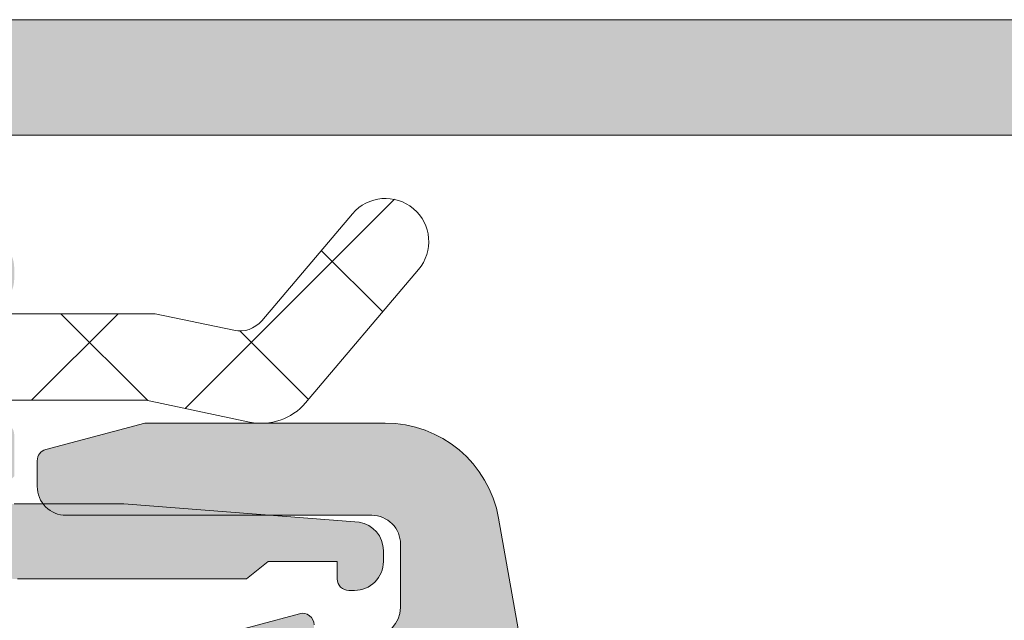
# Model space of a CAD drawing. Header units: millimetres. Extents: x 213386 to 506888, y 183055 to 450952.
# Tile 454 of 656: x 391976 to 391993, y 307950 to 307960. Entities that reach past the tile are written whole.
import ezdxf

# ---------------------------------------------------------------- set-up
doc = ezdxf.new("R2010")
doc.units = ezdxf.units.MM
doc.layers.add('FASÁDA DETAILNÍ', color=255, linetype='Continuous', lineweight=0)

msp = doc.modelspace()

# ---------------------------------------------------------------- hatches: boundary and pattern name
at = {"layer": 'FASÁDA DETAILNÍ'}
h = msp.add_hatch(color=256, dxfattribs=at)
edge = h.paths.add_edge_path()
edge.add_arc((391966.1488604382, 307959.4724513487), 0.5000674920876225, 90.00773245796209, 179.9922675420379)
edge.add_line((391965.6487929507, 307959.4725188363), (391965.6487929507, 307955.4725188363))
edge.add_arc((391966.1488604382, 307955.4725863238), 0.5000674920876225, 180.0077324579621, 269.9922675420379)
edge.add_line((391966.1487929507, 307954.9725188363), (391967.4488417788, 307954.9725188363))
edge.add_arc((391967.44880488, 307955.472555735), 0.5000369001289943, 270.0042279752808, 359.9957720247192)
edge.add_line((391967.9488417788, 307955.4725188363), (391967.9488417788, 307955.9725188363))
edge.add_line((391967.9488417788, 307955.9725188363), (391966.9488417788, 307955.9725188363))
edge.add_line((391966.9488417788, 307955.9725188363), (391966.9488417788, 307957.4725188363))
edge.add_arc((391967.9488048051, 307957.4725558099), 0.9999630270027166, 89.99788148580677, 180.0021185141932, ccw=False)
edge.add_line((391967.9488417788, 307958.4725188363), (391971.9488417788, 307958.4725188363))
edge.add_arc((391971.9487649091, 307957.4724419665), 1.000076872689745, 0.004403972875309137, 89.9955960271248, ccw=False)
edge.add_line((391972.9488417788, 307957.4725188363), (391972.9488417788, 307955.9725188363))
edge.add_line((391972.9488417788, 307955.9725188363), (391971.9488417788, 307955.9725188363))
edge.add_line((391971.9488417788, 307955.9725188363), (391971.9488417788, 307955.4725188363))
edge.add_arc((391972.448784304, 307955.4724613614), 0.4999425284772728, 179.9934131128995, 270.0065868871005)
edge.add_line((391972.4488417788, 307954.9725188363), (391975.2488295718, 307954.9725188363))
edge.add_arc((391975.2488295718, 307955.4725188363), 0.5, 270, 360)
edge.add_line((391975.7488295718, 307955.4725188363), (391975.7488295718, 307955.6725188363))
edge.add_arc((391975.2488295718, 307955.6725188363), 0.5, 0, 90)
edge.add_line((391975.2488295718, 307956.1725188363), (391974.7488295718, 307956.1725188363))
edge.add_arc((391974.7488646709, 307956.6725539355), 0.5000351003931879, 180.0040217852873, 269.99597821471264, ccw=False)
edge.add_line((391974.2488295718, 307956.6725188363), (391974.2488295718, 307957.4725218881))
edge.add_arc((391974.7488461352, 307957.4725053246), 0.5000165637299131, 90.00189796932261, 179.9981020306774, ccw=False)
edge.add_line((391974.7488295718, 307957.9725218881), (392006.0488234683, 307957.9725218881))
edge.add_line((392006.0488234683, 307957.9725218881), (392012.0872810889, 307957.540125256))
edge.add_arc((392012.0488250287, 307956.5409055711), 0.9999594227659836, 0, 87.79599713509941, ccw=False)
edge.add_line((392013.0487844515, 307956.5409055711), (392013.0487844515, 307949.8724533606))
edge.add_arc((392012.5487844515, 307949.8724533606), 0.5, -90, 0, ccw=False)
edge.add_line((392012.5487844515, 307949.3724533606), (392011.6487844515, 307949.3724533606))
edge.add_arc((392011.6487844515, 307948.8724533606), 0.5, 90, 180)
edge.add_line((392011.1487844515, 307948.8724533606), (392011.1487844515, 307947.4724518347))
edge.add_arc((392011.069948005, 307947.2049312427), 0.2788950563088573, -1.1645893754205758, 73.5801235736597, ccw=False)
edge.add_line((392011.3487854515, 307947.1992628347), (392011.3487854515, 307946.7456688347))
edge.add_arc((392011.0699173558, 307946.7400081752), 0.2789255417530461, -73.57540543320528, 1.1628700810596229, ccw=False)
edge.add_line((392011.1487844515, 307946.4724648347), (392011.1487844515, 307944.5924538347))
edge.add_arc((392011.4487844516, 307944.5924538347), 0.3000000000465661, 180, 269.9999999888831)
edge.add_line((392011.4487844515, 307944.2924538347), (392012.4287587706, 307944.2924538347))
edge.add_arc((392012.4287587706, 307944.5924538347), 0.2999999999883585, 270, 360)
edge.add_line((392012.7287587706, 307944.5924538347), (392012.7287587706, 307947.3524518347))
edge.add_arc((392012.8487587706, 307947.3524518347), 0.1199999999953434, 90, 180, ccw=False)
edge.add_line((392012.8487587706, 307947.4724518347), (392017.1487844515, 307947.4724518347))
edge.add_arc((392017.1487844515, 307946.9724518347), 0.5, 0, 90, ccw=False)
edge.add_line((392017.6487844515, 307946.9724518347), (392017.6487844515, 307946.2724518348))
edge.add_line((392017.6487844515, 307946.2724518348), (392016.2672889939, 307943.8796315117))
edge.add_arc((392016.3869042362, 307943.8105716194), 0.1381197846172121, 149.9999999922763, 270)
edge.add_line((392016.3869042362, 307943.6724518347), (392020.1487844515, 307943.6724518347))
edge.add_arc((392020.1487844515, 307941.6724518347), 2, 0, 90, ccw=False)
edge.add_line((392022.1487844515, 307941.6724518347), (392022.1487844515, 307941.104456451))
edge.add_arc((392022.6487844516, 307941.1044564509), 0.5000000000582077, 179.9999999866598, 214.4790717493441)
edge.add_arc((392026.3582830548, 307943.6519297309), 4.999999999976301, 214.4790717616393, 264.6507719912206)
edge.add_arc((392025.9106646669, 307938.8105784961), 0.1381197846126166, 262.2975624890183, 390.0000000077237)
edge.add_line((392026.0302799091, 307938.8796383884), (392024.6487844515, 307941.2724587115))
edge.add_line((392024.6487844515, 307941.2724587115), (392024.6487844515, 307941.9724587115))
edge.add_arc((392025.1487844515, 307941.9724587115), 0.5, 90, 180, ccw=False)
edge.add_line((392025.1487844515, 307942.4724587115), (392029.4488101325, 307942.4724587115))
edge.add_arc((392029.4488101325, 307942.3524587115), 0.1199999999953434, 0, 90.00000002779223, ccw=False)
edge.add_line((392029.5688101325, 307942.3524587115), (392029.5688101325, 307939.5924607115))
edge.add_arc((392029.8688101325, 307939.5924607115), 0.2999999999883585, 180, 270)
edge.add_line((392029.8688101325, 307939.2924607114), (392030.8487844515, 307939.2924607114))
edge.add_arc((392030.8487844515, 307939.5924607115), 0.3000000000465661, 270.0000000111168, 360)
edge.add_line((392031.1487844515, 307939.5924607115), (392031.1487844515, 307941.4724717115))
edge.add_arc((392031.2276515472, 307941.740015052), 0.2789255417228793, 178.8371299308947, 253.57540544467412, ccw=False)
edge.add_line((392030.9487834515, 307941.7456757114), (392030.9487834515, 307942.1992697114))
edge.add_arc((392031.2276208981, 307942.2049381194), 0.2788950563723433, 106.4198764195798, 181.1645893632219, ccw=False)
edge.add_line((392031.1487844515, 307942.4724587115), (392031.1487844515, 307945.4725171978))
edge.add_line((392031.1487844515, 307945.4725171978), (392030.4487120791, 307946.1726200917))
edge.add_line((392030.4487120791, 307946.1726200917), (392029.8487059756, 307946.1726200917))
edge.add_line((392029.8487059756, 307946.1726200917), (392029.8487059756, 307944.5726139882))
edge.add_arc((392029.3486965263, 307944.5726234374), 0.5000094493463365, 270.00108278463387, 359.9989172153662, ccw=False)
edge.add_line((392029.3487059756, 307944.0726139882), (392028.9532778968, 307944.0726139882))
edge.add_arc((392028.9532778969, 307944.5726139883), 0.5000000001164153, 254.9999999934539, 269.9999999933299, ccw=False)
edge.add_line((392028.8238683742, 307944.0896510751), (392027.3899816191, 307944.4738598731))
edge.add_arc((392027.6488006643, 307945.4397856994), 1.00000000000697, 180, 254.9999999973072, ccw=False)
edge.add_line((392026.6488006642, 307945.4397856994), (392026.6488006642, 307951.1726078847))
edge.add_line((392026.6488006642, 307951.1726078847), (392029.8487059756, 307951.1726078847))
edge.add_line((392029.8487059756, 307951.1726078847), (392029.8487059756, 307950.3726200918))
edge.add_line((392029.8487059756, 307950.3726200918), (392030.4487120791, 307950.3726200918))
edge.add_line((392030.4487120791, 307950.3726200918), (392031.1486937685, 307951.5850529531))
edge.add_line((392031.1486937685, 307951.5850529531), (392031.1486937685, 307952.6726078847))
edge.add_line((392031.1486937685, 307952.6726078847), (392016.1487844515, 307952.6726078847))
edge.add_arc((392016.1487844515, 307953.1726078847), 0.5, 180, 270, ccw=False)
edge.add_line((392015.6487844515, 307953.1726078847), (392015.6487844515, 307958.9725188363))
edge.add_arc((392014.6487844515, 307958.9725188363), 1, 0, 90)
edge.add_line((392014.6487844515, 307959.9725188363), (391966.1487929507, 307959.9725188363))
edge = h.paths.add_edge_path(flags=16)
edge.add_line((392025.0488006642, 307950.3726200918), (392025.0488006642, 307945.9726200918))
edge.add_arc((392024.5488006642, 307945.9726200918), 0.5, -90, 0, ccw=False)
edge.add_line((392024.5488006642, 307945.4726200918), (392020.1488006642, 307945.4726200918))
edge.add_arc((392020.1488006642, 307945.9726200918), 0.5, 180, 270, ccw=False)
edge.add_line((392019.6488006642, 307945.9726200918), (392019.6488006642, 307950.3726200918))
edge.add_arc((392020.1488006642, 307950.3726200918), 0.5, 90, 180, ccw=False)
edge.add_line((392020.1488006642, 307950.8726200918), (392024.5488006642, 307950.8726200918))
edge.add_arc((392024.5488006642, 307950.3726200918), 0.5, 0, 90, ccw=False)
h = msp.add_hatch(dxfattribs=at)
h.set_pattern_fill('ANSI37', color=256, scale=0.625, angle=270, style=0)
h.set_pattern_definition([(315, (391975.6487931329, 307952.9725188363), (1.403165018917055, 1.403165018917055), []), (44.99999999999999, (391975.6487931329, 307952.9725188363), (-1.403165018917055, 1.403165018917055), [])])
edge = h.paths.add_edge_path()
edge.add_ellipse((391966.7618776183, 307948.3519570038), major_axis=(-5.03946705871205, 0), ratio=1, start_angle=274.9644612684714, end_angle=330.2082155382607)
edge.add_ellipse((391962.648793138, 307950.7067572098), major_axis=(-0.3000000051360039, 0), ratio=1, start_angle=330.2078270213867, end_angle=359.9993073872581)
edge.add_line((391962.3487931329, 307950.7067608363), (391962.3487901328, 307950.1724768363))
edge.add_ellipse((391962.6487898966, 307950.1724756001), major_axis=(-0.2999997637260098, 0), ratio=1, start_angle=-0.000236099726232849, end_angle=90.00004512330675)
edge.add_line((391962.6487901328, 307949.8724758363), (391964.1987871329, 307949.8724758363))
edge.add_ellipse((391964.1987794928, 307949.5724651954), major_axis=(-0.3000106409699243, 0), ratio=1, start_angle=180.0043239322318, end_angle=269.9985408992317, ccw=False)
edge.add_line((391964.4987901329, 307949.5724878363), (391964.4988011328, 307948.1725058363))
edge.add_ellipse((391964.7987909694, 307948.1725086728), major_axis=(-0.299989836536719, 0), ratio=1, start_angle=0.0005417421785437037, end_angle=89.99964924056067)
edge.add_line((391964.7987891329, 307947.8725188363), (391966.4988011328, 307947.8725188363))
edge.add_ellipse((391966.4987939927, 307948.1725289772), major_axis=(-0.3000101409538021, 0), ratio=1, start_angle=90.00136362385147, end_angle=179.995580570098)
edge.add_line((391966.7988041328, 307948.1725058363), (391966.7987931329, 307949.7363368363))
edge.add_ellipse((391967.0999521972, 307949.7691938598), major_axis=(-0.3029461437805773, 0), ratio=1, start_angle=-103.48357731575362, end_angle=6.226450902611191, ccw=False)
edge.add_ellipse((391975.8048753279, 307961.0851581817), major_axis=(-14.00076634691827, 0), ratio=1, start_angle=51.92437992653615, end_angle=74.69826779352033)
edge.add_ellipse((391971.9981617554, 307947.0929204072), major_axis=(-0.5004721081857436, 0), ratio=1, start_angle=140.1933656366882, end_angle=257.0823914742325, ccw=False)
edge.add_line((391972.3826291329, 307946.7725188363), (391964.0993501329, 307946.7725188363))
edge.add_ellipse((391964.0993506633, 307947.2725185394), major_axis=(-0.4999997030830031, 0), ratio=1, start_angle=29.999980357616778, end_angle=89.99993921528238, ccw=False)
edge.add_line((391963.6663381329, 307947.0225188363), (391963.4931321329, 307947.3225188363))
edge.add_ellipse((391963.0601196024, 307947.0725191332), major_axis=(-0.4999997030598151, 0), ratio=1, start_angle=209.9999803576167, end_angle=269.9999392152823)
edge.add_line((391963.0601201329, 307947.5725188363), (391961.4307721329, 307947.5725188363))
edge.add_ellipse((391961.4307713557, 307946.5725194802), major_axis=(-0.999999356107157, 0), ratio=1, start_angle=269.9999554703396, end_angle=329.9496611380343)
edge.add_ellipse((391954.2463906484, 307950.7288462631), major_axis=(-7.30002344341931, 0), ratio=1, start_angle=101.2855536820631, end_angle=149.9496454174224, ccw=False)
edge.add_ellipse((391956.0616227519, 307943.6725092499), major_axis=(-0.3999905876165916, 0), ratio=1, start_angle=-69.49817055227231, end_angle=14.85297522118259, ccw=False)
edge.add_ellipse((391953.6875558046, 307950.0216073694), major_axis=(-6.378448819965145, 0), ratio=1, start_angle=110.5018745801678, end_angle=165.5474022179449)
edge.add_line((391959.8641551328, 307948.4296808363), (391960.2277421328, 307949.8403878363))
edge.add_line((391960.2277421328, 307949.8403878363), (391960.4378551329, 307950.7030888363))
edge.add_ellipse((391965.7744778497, 307949.3725238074), major_axis=(-5.499995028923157, 0), ratio=1, start_angle=269.9999657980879, end_angle=346.00004503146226, ccw=False)
edge.add_line((391965.7744811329, 307954.8725188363), (391978.1925091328, 307954.8725188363))
edge.add_line((391978.1925091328, 307954.8725188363), (391979.5555661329, 307954.5848998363))
edge.add_ellipse((391979.658798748, 307955.0741261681), major_axis=(-0.4999993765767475, 0), ratio=1, start_angle=78.08469922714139, end_angle=139.7162484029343)
edge.add_line((391980.0402241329, 307954.7508398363), (391981.6138351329, 307956.6074478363))
edge.add_ellipse((391982.1859741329, 307956.1225183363), major_axis=(-0.749999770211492, 0), ratio=1, start_angle=139.7162938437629, end_angle=319.71629384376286, ccw=False)
edge.add_line((391982.7581131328, 307955.6375888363), (391980.7988271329, 307953.3259448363))
edge.add_ellipse((391980.0359755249, 307953.9725169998), major_axis=(-0.9999990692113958, 0), ratio=1, start_angle=78.0847521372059, end_angle=139.7163013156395, ccw=False)
edge.add_line((391979.8295111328, 307952.9940638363), (391978.0359741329, 307953.3725188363))
edge.add_line((391978.0359741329, 307953.3725188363), (391966.3257731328, 307953.3725188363))
h = msp.add_hatch(color=256, dxfattribs=at)
edge = h.paths.add_edge_path()
edge.add_line((391980.1487931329, 307950.5725188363), (391979.7755881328, 307950.2725188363))
edge.add_line((391979.7755881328, 307950.2725188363), (391975.8023831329, 307950.2725188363))
edge.add_ellipse((391975.8023847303, 307952.2725260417), major_axis=(-2.000007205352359, 0), ratio=1, start_angle=60.000066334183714, end_angle=89.99995423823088, ccw=False)
edge.add_line((391974.8023831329, 307950.5404678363), (391973.8253311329, 307951.1045698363))
edge.add_ellipse((391972.8253295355, 307949.3725116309), major_axis=(-2.000007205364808, 0), ratio=1, start_angle=240.0000663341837, end_angle=269.9999542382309)
edge.add_line((391972.8253311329, 307951.3725188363), (391967.1054971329, 307951.3725188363))
edge.add_ellipse((391967.1054967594, 307950.8725192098), major_axis=(-0.4999996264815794, 0), ratio=1, start_angle=-90.00004280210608, end_angle=4.280210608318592e-05)
edge.add_line((391966.6054971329, 307950.8725188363), (391966.6054971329, 307948.9725188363))
edge.add_ellipse((391966.1057551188, 307948.9722608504), major_axis=(-0.499742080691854, 0), ratio=1, start_angle=89.9704217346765, end_angle=180.0295782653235, ccw=False)
edge.add_line((391966.1054971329, 307948.4725188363), (391965.1054971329, 307948.4725188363))
edge.add_ellipse((391965.105239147, 307948.9722608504), major_axis=(-0.499742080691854, 0), ratio=1, start_angle=-0.029578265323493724, end_angle=90.0295782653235, ccw=False)
edge.add_line((391964.6054971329, 307948.9725188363), (391964.6054971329, 307949.9725188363))
edge.add_ellipse((391964.1057576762, 307949.9727793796), major_axis=(-0.4997395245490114, 0), ratio=1, start_angle=179.9701283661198, end_angle=270.0298716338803)
edge.add_line((391964.1054971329, 307950.4725188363), (391963.1054971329, 307950.4725188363))
edge.add_ellipse((391963.105243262, 307950.9722669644), major_axis=(-0.4997481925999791, 0), ratio=1, start_angle=-0.028876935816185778, end_angle=90.02910612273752, ccw=False)
edge.add_line((391962.6054951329, 307950.9725188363), (391962.6054951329, 307951.2055498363))
edge.add_ellipse((391963.105494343, 307951.205550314), major_axis=(-0.4999992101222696, 0), ratio=1, start_angle=-36.24931299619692, end_angle=5.474165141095e-05, ccw=False)
edge.add_ellipse((391965.6054976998, 307949.3725124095), major_axis=(-3.600006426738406, 0), ratio=1, start_angle=270.0000408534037, end_angle=323.7506139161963, ccw=False)
edge.add_line((391965.6054951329, 307952.9725188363), (391975.5487931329, 307952.9725188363))
edge.add_ellipse((391975.5487932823, 307952.7725189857), major_axis=(-0.1999998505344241, 0), ratio=1, start_angle=179.9999571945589, end_angle=270.0000428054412, ccw=False)
edge.add_line((391975.7487931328, 307952.7725188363), (391975.7487931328, 307952.0552978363))
edge.add_line((391975.7487931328, 307952.0552978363), (391975.6078321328, 307951.9143988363))
edge.add_ellipse((391975.7487935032, 307951.7725188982), major_axis=(-0.2000000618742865, 0), ratio=1, start_angle=-45.1860756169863, end_angle=89.99989391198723)
edge.add_line((391975.7487931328, 307951.5725188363), (391977.6483621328, 307951.5725188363))
edge.add_line((391977.6483621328, 307951.5725188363), (391981.7270101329, 307951.2582008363))
edge.add_ellipse((391981.6487926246, 307950.7643561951), major_axis=(-0.5000005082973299, 0), ratio=1, start_angle=180.0000734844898, end_angle=260.9999772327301, ccw=False)
edge.add_line((391982.1487931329, 307950.7643568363), (391982.1487931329, 307950.5725188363))
edge.add_ellipse((391981.6487935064, 307950.5725184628), major_axis=(-0.4999996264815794, 0), ratio=1, start_angle=89.99995719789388, end_angle=180.0000428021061, ccw=False)
edge.add_line((391981.6487931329, 307950.0725188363), (391981.5487931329, 307950.0725188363))
edge.add_ellipse((391981.5487929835, 307950.272518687), major_axis=(-0.1999998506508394, 0), ratio=1, start_angle=-4.278876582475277e-05, end_angle=90.00004278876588, ccw=False)
edge.add_line((391981.3487931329, 307950.2725188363), (391981.3487931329, 307950.5725188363))
edge.add_line((391981.3487931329, 307950.5725188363), (391980.1487931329, 307950.5725188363))
h = msp.add_hatch(color=256, dxfattribs=at)
edge = h.paths.add_edge_path(flags=16)
edge.add_line((391983.3486491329, 307947.4763038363), (391983.3486491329, 307943.2765538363))
edge.add_ellipse((391982.8486495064, 307943.2765534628), major_axis=(-0.4999996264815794, 0), ratio=1, start_angle=89.99995719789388, end_angle=180.0000428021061, ccw=False)
edge.add_line((391982.8486491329, 307942.7765538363), (391978.4486251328, 307942.7765538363))
edge.add_ellipse((391978.4486247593, 307943.2765534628), major_axis=(-0.4999996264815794, 0), ratio=1, start_angle=-4.280210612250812e-05, end_angle=90.00004280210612, ccw=False)
edge.add_line((391977.9486251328, 307943.2765538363), (391977.9486251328, 307947.4763028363))
edge.add_ellipse((391978.4486256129, 307947.4763023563), major_axis=(-0.5000004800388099, 0), ratio=1, start_angle=270.0000550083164, end_angle=359.9999449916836, ccw=False)
edge.add_line((391978.4486251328, 307947.9763028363), (391982.8486491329, 307947.9763038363))
edge.add_ellipse((391982.8486495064, 307947.4763042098), major_axis=(-0.4999996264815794, 0), ratio=1, start_angle=179.9999571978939, end_angle=270.0000428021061, ccw=False)
edge = h.paths.add_edge_path()
edge.add_line((391985.3470301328, 307944.5628998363), (391984.1472701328, 307951.3258998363))
edge.add_arc((391982.1780185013, 307950.9765554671), 1.999998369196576, 10.05959013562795, 90.00003920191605)
edge.add_line((391982.1780171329, 307952.9765538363), (391978.0130441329, 307952.9765538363))
edge.add_line((391978.0130441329, 307952.9765538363), (391976.2952551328, 307952.5162728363))
edge.add_arc((391976.3470190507, 307952.3230877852), 0.1999999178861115, 105.0000385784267, 179.9999853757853)
edge.add_line((391976.1470191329, 307952.3230878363), (391976.1470191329, 307951.8765538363))
edge.add_arc((391976.6470187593, 307951.8765534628), 0.4999996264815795, 179.9999571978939, 270.0000428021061)
edge.add_line((391976.6470191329, 307951.3765538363), (391981.9470191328, 307951.3765538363))
edge.add_arc((391981.9470195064, 307950.8765542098), 0.4999996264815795, -4.280210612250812e-05, 90.00004280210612, ccw=False)
edge.add_line((391982.4470191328, 307950.8765538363), (391982.4470191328, 307949.7763038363))
edge.add_arc((391981.9470186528, 307949.7763043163), 0.5000004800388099, 270.0000550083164, 359.9999449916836, ccw=False)
edge.add_line((391981.9470191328, 307949.2763038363), (391980.9470191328, 307949.2763038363))
edge.add_line((391980.9470191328, 307949.2763038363), (391980.9470191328, 307949.4763038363))
edge.add_arc((391980.7470189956, 307949.4763035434), 0.2000001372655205, 8.392655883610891e-05, 105.0000053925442)
edge.add_line((391980.6952551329, 307949.6694888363), (391979.2278671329, 307949.2763028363))
edge.add_line((391979.2278671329, 307949.2763028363), (391977.1470191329, 307949.2763028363))
edge.add_arc((391977.1470200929, 307948.2763018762), 1.000000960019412, 90.00005500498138, 179.9999449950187)
edge.add_line((391976.1470191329, 307948.2763028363), (391976.1470191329, 307937.3768008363))
edge.add_arc((391976.5470194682, 307937.3768005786), 0.400000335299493, 179.9999630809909, 299.9999168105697)
edge.add_line((391976.7470191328, 307937.0303898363), (391977.6098671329, 307937.5285558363))
edge.add_line((391977.6098671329, 307937.5285558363), (391979.1020281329, 307937.9564258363))
edge.add_arc((391979.0193367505, 307938.2448046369), 0.3000003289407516, 286.0000168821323, 390.1792412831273)
edge.add_line((391979.2786741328, 307938.3956168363), (391977.8469391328, 307940.8612278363))
edge.add_line((391977.8469391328, 307940.8612278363), (391977.8469391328, 307941.2816468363))
edge.add_arc((391978.0385074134, 307941.2851393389), 0.1916001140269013, 87.47777809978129, 181.0444500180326, ccw=False)
edge.add_line((391978.0469391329, 307941.4765538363), (391984.5363781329, 307941.4765538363))
edge.add_arc((391984.5546158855, 307941.2773873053), 0.1999998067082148, -24.14094813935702, 95.23200452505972, ccw=False)
edge.add_line((391984.7371241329, 307941.1955908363), (391983.6688031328, 307938.8119058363))
edge.add_arc((391983.8513117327, 307938.7301090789), 0.2000002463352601, 155.8590177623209, 248.0262022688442)
edge.add_line((391983.7764751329, 307938.5446378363), (391985.7997031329, 307937.7282778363))
edge.add_arc((391985.9493762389, 307938.0992197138), 0.3999998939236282, 248.0261821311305, 360.0000175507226)
edge.add_line((391986.3493761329, 307938.0992198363), (391986.3493771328, 307940.1633668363))
edge.add_arc((391986.0493774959, 307940.1633677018), 0.299999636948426, 359.9998346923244, 412.0950865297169)
edge.add_arc((391986.4179880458, 307940.636787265), 0.3000002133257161, 164.0001379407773, 232.0953474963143, ccw=False)
edge.add_line((391986.1296091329, 307940.7194778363), (391986.3469311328, 307941.4773668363))
edge.add_arc((391984.7469320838, 307941.4773672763), 1.599999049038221, 359.9999842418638, 418.4076055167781)
edge.add_arc((391985.8470641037, 307943.2661393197), 0.499999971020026, 180.0015450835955, 238.40766403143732, ccw=False)
edge.add_line((391985.3470641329, 307943.2661258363), (391985.3470301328, 307944.5628998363))

# ---------------------------------------------------------------- linework, layer by layer
for points in [[(392014.6487844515, 307959.9725188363), (391966.1487929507, 307959.9725188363, 0.4141345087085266)], [(391985.3470301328, 307944.5628998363), (391984.1472701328, 307951.3258998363), (391984.1472701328, 307951.3258998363, 0.363676), (391982.1780171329, 307952.9765538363), (391978.0130441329, 307952.9765538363), (391976.2952551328, 307952.5162728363), (391976.2952551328, 307952.5162728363, 0.339454), (391976.1470191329, 307952.3230878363), (391976.1470191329, 307951.8765538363), (391976.1470191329, 307951.8765538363, 0.414214), (391976.6470191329, 307951.3765538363), (391981.9470191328, 307951.3765538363), (391981.9470191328, 307951.3765538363, -0.414214), (391982.4470191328, 307950.8765538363), (391982.4470191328, 307949.7763038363), (391982.4470191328, 307949.7763038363, -0.414213), (391981.9470191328, 307949.2763038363)], [(391980.9470191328, 307949.4763038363, 0.493145), (391980.6952551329, 307949.6694888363), (391979.2278671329, 307949.2763028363)]]:
    msp.add_lwpolyline(points, format="xyb", dxfattribs=at)
msp.add_lwpolyline([(391974.7488295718, 307957.9725218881), (392006.0488234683, 307957.9725218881)], dxfattribs=at)
at = {"layer": 'FASÁDA DETAILNÍ', "extrusion": (0, 0, -1)}
for points in [[(-391960.4378551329, 307950.7030888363, 0.344328), (-391965.7744811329, 307954.8725188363), (-391978.1925091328, 307954.8725188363), (-391979.5555661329, 307954.5848998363), (-391979.5555661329, 307954.5848998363, -0.275594), (-391980.0402241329, 307954.7508398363), (-391981.6138351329, 307956.6074478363), (-391981.6138351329, 307956.6074478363, 1), (-391982.7581131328, 307955.6375888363), (-391980.7988271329, 307953.3259448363), (-391980.7988271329, 307953.3259448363, 0.275594), (-391979.8295111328, 307952.9940638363), (-391978.0359741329, 307953.3725188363), (-391966.3257731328, 307953.3725188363), (-391966.3257731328, 307953.3725188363, -0.245826), (-391962.3884431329, 307950.8558138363, -0.130727)], [(-391975.7487931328, 307951.5725188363), (-391977.6483621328, 307951.5725188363), (-391981.7270101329, 307951.2582008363), (-391981.7270101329, 307951.2582008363, 0.368919), (-391982.1487931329, 307950.7643568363), (-391982.1487931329, 307950.5725188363), (-391982.1487931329, 307950.5725188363, 0.414214), (-391981.6487931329, 307950.0725188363), (-391981.5487931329, 307950.0725188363), (-391981.5487931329, 307950.0725188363, 0.414214), (-391981.3487931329, 307950.2725188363), (-391981.3487931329, 307950.5725188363), (-391980.1487931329, 307950.5725188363), (-391980.1487931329, 307950.5725188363), (-391979.7755881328, 307950.2725188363), (-391975.8023831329, 307950.2725188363)]]:
    msp.add_lwpolyline(points, format="xyb", dxfattribs=at)

doc.saveas('drawing.dxf')
